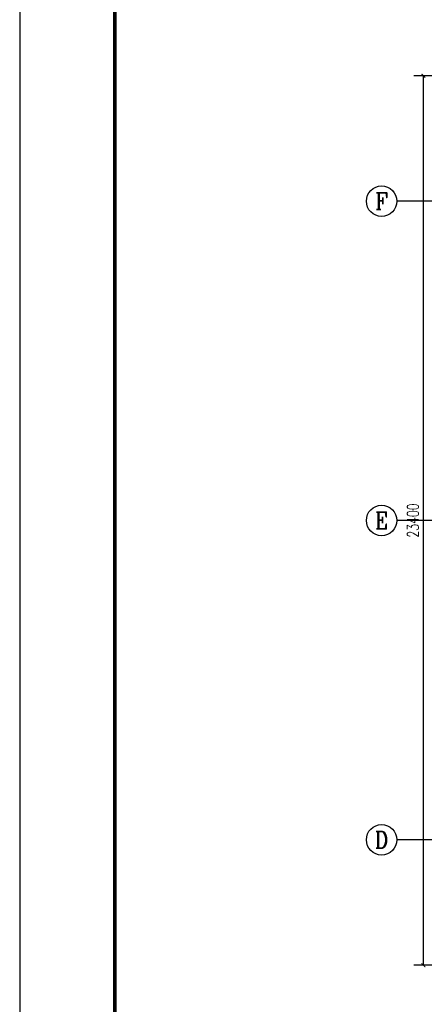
# Model space of a CAD drawing. Extents: x 797781 to 1255204, y 21234 to 1024248.
# Tile 670 of 1056: x 881593 to 892231, y 756704 to 782606. Entities that reach past the tile are written whole.
import ezdxf
from ezdxf.enums import TextEntityAlignment as Align

# ---------------------------------------------------------------- set-up
doc = ezdxf.new("R2010")
doc.units = 0
doc.header["$LTSCALE"] = 1000
doc.header["$MEASUREMENT"] = 0
for name, color, linetype in [('230303生产综合楼-平面图_t8$0$AXIS', 3, 'Continuous'), ('230303生产综合楼-平面图_t8$0$AXIS_TEXT', 7, 'Continuous'), ('230303生产综合楼-平面图_t8$0$PUB_TITLE', 4, 'Continuous'), ('AXIS_TEXT', 7, 'Continuous')]:
    doc.layers.add(name, color=color, linetype=linetype)
doc.styles.add('230303生产综合楼-平面图_t8$0$_TCH_AXIS', font='COMPLEX', dxfattribs={"bigfont": 'GBCBIG'})
doc.styles.add('230303生产综合楼-平面图_T8$0$_TCH_DIM_T3', font='SIMPLEX', dxfattribs={"width": 0.705882, "bigfont": 'GBCBIG'})
doc.styles.add('COMPLEX', font='COMPLEX')
doc.dimstyles.new('230303生产综合楼-平面图_T8$0$_TCH_ARCH&&100', dxfattribs={"dimtxt": 297.5, "dimasz": 100, "dimexe": 250, "dimexo": 300, "dimgap": 126.25, "dimtad": 1, "dimdec": 0, "dimzin": 0, "dimdsep": 46, "dimtxsty": '230303生产综合楼-平面图_T8$0$_TCH_DIM_T3', "dimblk": '230303生产综合楼-平面图_t8$0$_ArchTick', "dimcen": 0.09, "dimclrt": 7, "dimazin": 2, "dimtfac": 1, "dimtdec": 0, "dimtix": 1, "dimtmove": 2, "dimatfit": 3, "dimfxl": 1, "dimtolj": 1, "dimtzin": 0, "dimarcsym": 0})

# ---------------------------------------------------------------- blocks, each defined once
blk = doc.blocks.new('230303生产综合楼-平面图_t8$0$_ArchTick')
at = {"color": 0, "linetype": 'ByBlock', "const_width": 0.3}
blk.add_lwpolyline([(-0.5, -0.5), (0.5, 0.5)], dxfattribs=at)
blk = doc.blocks.new('*D6180')
at = {"layer": '230303生产综合楼-平面图_t8$0$AXIS', "color": 0, "lineweight": -2, "transparency": 16777216}
for p, q in [((895208, 781131), (891958, 781131)), ((892208, 757731), (892208, 781131)), ((895208, 757731), (891958, 757731))]:
    blk.add_line(p, q, dxfattribs=at)
at = {"layer": 'Defpoints', "color": 0, "transparency": 16777216}
for p in [(892208, 781131), (895508, 781131), (895508, 757731)]:
    blk.add_point(p, dxfattribs=at)
at = {"layer": '230303生产综合楼-平面图_t8$0$AXIS', "color": 0, "lineweight": -2, "transparency": 16777216, "xscale": 100, "yscale": 100, "zscale": 100}
for p, rotation in [((892208, 781131), 90), ((892208, 757731), 270)]:
    blk.add_blockref('230303生产综合楼-平面图_t8$0$_ArchTick', p, dxfattribs=dict(at, rotation=rotation))
at = {"layer": '230303生产综合楼-平面图_t8$0$AXIS', "color": 7, "transparency": 16777216, "insert": (891933, 769431), "char_height": 297.5, "attachment_point": 5, "rotation": 90, "style": '230303生产综合楼-平面图_T8$0$_TCH_DIM_T3'}
blk.add_mtext('\\A1;23400', dxfattribs=at)
blk = doc.blocks.new('_AXISO')
blk.add_circle((0, 0), 0.5)
at = {"layer": 'AXIS_TEXT', "style": 'COMPLEX', "width": 1.041667}
blk.add_attdef('A', text='', height=0.56, dxfattribs=at).set_placement((-0.25, -0.28), (0.25, -0.28), align=Align.FIT)

msp = doc.modelspace()

# ---------------------------------------------------------------- linework, layer by layer
at = {"layer": '230303生产综合楼-平面图_t8$0$AXIS'}
for p, q in [((895508, 777831.3), (891508, 777831.3)), ((895508, 777831.3), (891508, 777831.3)), ((895508, 769431.3), (891508, 769431.3)), ((895508, 769431.3), (891508, 769431.3)), ((895508, 761031.3), (891508, 761031.3)), ((895508, 761031.3), (891508, 761031.3))]:
    msp.add_line(p, q, dxfattribs=at)
at = {"layer": '230303生产综合楼-平面图_t8$0$PUB_TITLE'}
msp.add_lwpolyline([(881593.5, 736507.3), (1007693.5, 736507.3), (1007693.5, 795907.3), (881593.5, 795907.3)], close=True, dxfattribs=at)
at = {"layer": '230303生产综合楼-平面图_t8$0$PUB_TITLE', "const_width": 100}
msp.add_lwpolyline([(884093.5, 737507.3), (1006693.5, 737507.3), (1006693.5, 794907.3), (884093.5, 794907.3)], close=True, dxfattribs=at)

# ---------------------------------------------------------------- block references
at = {"layer": '230303生产综合楼-平面图_t8$0$AXIS'}
ref = msp.add_blockref('_AXISO', (891108, 777831.3), dxfattribs=dict(at, xscale=800, yscale=800, zscale=800))
ref.add_attrib('A', 'F', dxfattribs={"layer": '230303生产综合楼-平面图_t8$0$AXIS_TEXT', "ltscale": 2, "height": 445.4, "style": '230303生产综合楼-平面图_t8$0$_TCH_AXIS'}).set_placement((890938.3, 777608.6), (891277.7, 777608.6), align=Align.FIT)
ref = msp.add_blockref('_AXISO', (891108, 777831.3), dxfattribs=dict(at, xscale=800, yscale=800, zscale=800))
ref.add_attrib('A', 'F', dxfattribs={"layer": '230303生产综合楼-平面图_t8$0$AXIS_TEXT', "ltscale": 2, "height": 445.4, "style": '230303生产综合楼-平面图_t8$0$_TCH_AXIS'}).set_placement((890938.3, 777608.6), (891277.7, 777608.6), align=Align.FIT)
ref = msp.add_blockref('_AXISO', (891108, 769431.3), dxfattribs=dict(at, xscale=800, yscale=800, zscale=800))
ref.add_attrib('A', 'E', dxfattribs={"layer": '230303生产综合楼-平面图_t8$0$AXIS_TEXT', "ltscale": 2, "height": 445.4, "style": '230303生产综合楼-平面图_t8$0$_TCH_AXIS'}).set_placement((890938.3, 769208.6), (891277.7, 769208.6), align=Align.FIT)
ref = msp.add_blockref('_AXISO', (891108, 769431.3), dxfattribs=dict(at, xscale=800, yscale=800, zscale=800))
ref.add_attrib('A', 'E', dxfattribs={"layer": '230303生产综合楼-平面图_t8$0$AXIS_TEXT', "ltscale": 2, "height": 445.4, "style": '230303生产综合楼-平面图_t8$0$_TCH_AXIS'}).set_placement((890938.3, 769208.6), (891277.7, 769208.6), align=Align.FIT)
ref = msp.add_blockref('_AXISO', (891108, 761031.3), dxfattribs=dict(at, xscale=800, yscale=800, zscale=800))
ref.add_attrib('A', 'D', dxfattribs={"layer": '230303生产综合楼-平面图_t8$0$AXIS_TEXT', "ltscale": 2, "height": 435.3, "style": '230303生产综合楼-平面图_t8$0$_TCH_AXIS'}).set_placement((890931.8, 760813.7), (891284.2, 760813.7), align=Align.FIT)
ref = msp.add_blockref('_AXISO', (891108, 761031.3), dxfattribs=dict(at, xscale=800, yscale=800, zscale=800))
ref.add_attrib('A', 'D', dxfattribs={"layer": '230303生产综合楼-平面图_t8$0$AXIS_TEXT', "ltscale": 2, "height": 435.3, "style": '230303生产综合楼-平面图_t8$0$_TCH_AXIS'}).set_placement((890931.8, 760813.7), (891284.2, 760813.7), align=Align.FIT)

# ---------------------------------------------------------------- dimensions: what is measured, and where the dimension line sits
dim = msp.add_aligned_dim(p1=(895508, 757731.3), p2=(895508, 781131.3), distance=3300, dimstyle='230303生产综合楼-平面图_T8$0$_TCH_ARCH&&100', dxfattribs=at)
dim.commit()
dim.dimension.update_dxf_attribs({"geometry": '*D6180', "text_midpoint": (891933, 769431.3)})

doc.saveas('drawing.dxf')
